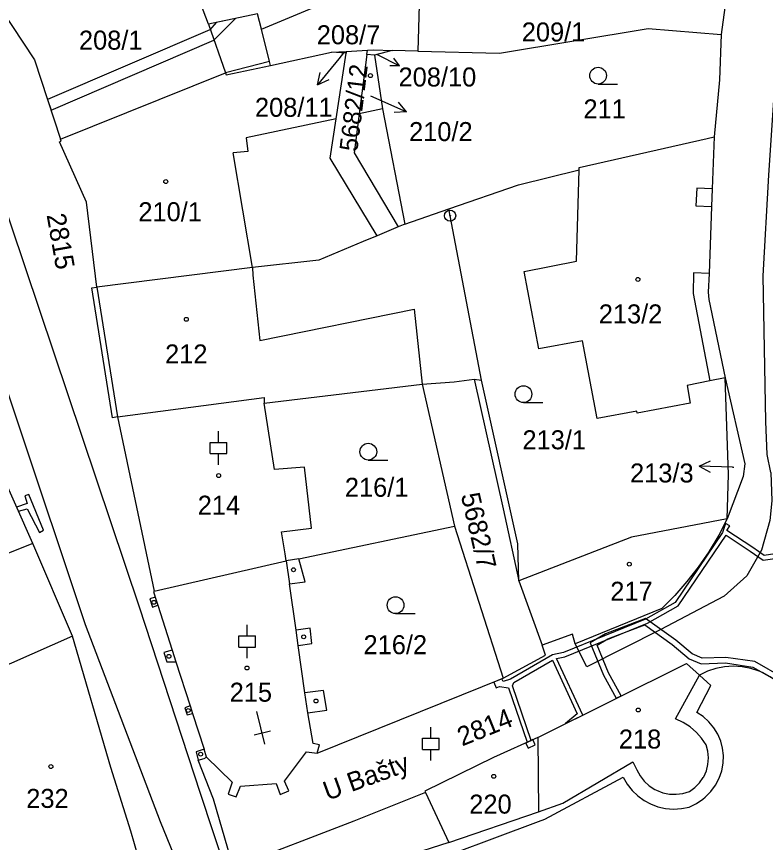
# Model space of a CAD drawing. Extents: x -644096 to -634268, y -1141430 to -1133463.
# Drawn here: x -639115.5 to -639048.5, y -1138535.1 to -1138461.3 of the extents above; entities that cross this region are included whole.
import ezdxf

# ---------------------------------------------------------------- set-up
doc = ezdxf.new("R2010")
doc.units = 0
for name, color, linetype in [('_CIVIL_CONSTRUCTION', 7, 'Continuous'), ('B_Hranice _3D', 7, 'Continuous'), ('M_Svah_Nasyp', 7, 'Continuous'), ('M_Svah_Zarez', 7, 'Continuous'), ('svrsek_osa_sjezdy', 7, 'Continuous'), ('svrsek_osa_terminal_VRT', 7, 'Continuous'), ('svrsek_osa_VRT', 7, 'Continuous'), ('svrsek_popisy_VRT', 7, 'Continuous'), ('terminal_VRT', 7, 'Continuous')]:
    doc.layers.add(name, color=color, linetype=linetype)

msp = doc.modelspace()

# ---------------------------------------------------------------- linework, layer by layer
at = {"layer": '_CIVIL_CONSTRUCTION'}
for radius in [0.5, 0.0303]:
    msp.add_circle((-639076.72, -1138479.08), radius, dxfattribs=at)
at = {"layer": 'B_Hranice _3D'}
for points in [[(-639112.75, -1138468.69), (-639112.43, -1138469.63), (-639097.88, -1138463.39), (-639095.94, -1138461.44), (-639097.65, -1138461.81), (-639098.22, -1138462.45)], [(-639113.48, -1138507.42), (-639113.12, -1138507.22), (-639114.41, -1138504.01), (-639114.79, -1138504.13), (-639114.57, -1138504.82), (-639115.52, -1138505.14), (-639115.35, -1138505.51), (-639114.58, -1138505.31)], [(-639069.75, -1138526.7), (-639069.12, -1138526.4), (-639069.33, -1138525.95), (-639069.96, -1138526.25)]]:
    msp.add_lwpolyline(points, close=True, dxfattribs=at)
for points in [[(-639046.89, -1138509.22), (-639048.61, -1138509.48), (-639049.64, -1138508.75), (-639051.95, -1138507.23), (-639051.68, -1138506.83), (-639052.08, -1138506.62), (-639052.36, -1138507.42), (-639056.58, -1138513.68), (-639059.23, -1138515.18), (-639066.58, -1138518.16), (-639067.55, -1138518.37), (-639071.33, -1138520.55), (-639071.98, -1138520.76), (-639072.08, -1138520.51), (-639072.82, -1138520.8), (-639072.61, -1138521.32), (-639072.3, -1138521.2), (-639071.49, -1138521.3), (-639069.82, -1138526.18), (-639069.46, -1138526.02), (-639071.14, -1138521.12), (-639071.01, -1138520.83), (-639067.57, -1138518.84), (-639065.34, -1138523.63), (-639066.39, -1138524.51), (-639064.86, -1138523.75), (-639067.19, -1138518.7), (-639066.46, -1138518.54), (-639059.05, -1138515.54), (-639056.3, -1138513.98), (-639052.03, -1138507.66), (-639049.86, -1138509.09), (-639048.71, -1138509.9), (-639046.83, -1138509.62)], [(-639046.87, -1138520.45), (-639049.46, -1138518.96), (-639052.06, -1138518.59), (-639054.17, -1138518.66), (-639055.05, -1138518.28), (-639056.53, -1138517.04), (-639059.25, -1138515.12), (-639062.82, -1138516.47), (-639064.19, -1138517.28), (-639062.99, -1138520.17), (-639061.85, -1138522.25), (-639061.41, -1138522.03), (-639062.54, -1138519.96), (-639063.57, -1138517.49), (-639062.6, -1138516.92), (-639059.31, -1138515.68), (-639056.85, -1138517.44), (-639055.32, -1138518.72), (-639054.27, -1138519.16), (-639052.08, -1138519.09), (-639049.63, -1138519.45), (-639047.2, -1138520.84)]]:
    msp.add_lwpolyline(points, dxfattribs=at)
at = {"layer": 'M_Svah_Nasyp'}
for p, q in [((-639093.61, -1138462.39), (-639086.32, -1138459.35)), ((-639098.35, -1138461.96), (-639096.83, -1138466.3)), ((-639092.89, -1138465.3), (-639096.83, -1138466.3)), ((-639082.77, -1138469.52), (-639084.86, -1138469.96)), ((-639086.93, -1138470.4), (-639094.97, -1138472.1)), ((-639094.97, -1138472.1), (-639094.83, -1138473.33)), ((-639094.83, -1138473.33), (-639096.13, -1138473.45)), ((-639094.4, -1138483.71), (-639096.13, -1138473.45)), ((-639054.64, -1138476.63), (-639054.72, -1138478.2)), ((-639053.26, -1138476.68), (-639054.64, -1138476.63)), ((-639054.72, -1138478.2), (-639053.32, -1138478.25)), ((-639094.4, -1138483.71), (-639094.39, -1138484.4)), ((-639054.95, -1138484.19), (-639054.97, -1138486.05)), ((-639053.55, -1138484.26), (-639054.95, -1138484.19)), ((-639094.39, -1138484.4), (-639093.74, -1138490.24)), ((-639108.79, -1138485.53), (-639108.33, -1138485.46)), ((-639106.94, -1138497.15), (-639108.79, -1138485.53)), ((-639054.97, -1138486.05), (-639053.48, -1138493.86)), ((-639093.74, -1138490.24), (-639079.94, -1138487.45)), ((-639079.94, -1138487.45), (-639079.21, -1138494.15)), ((-639074.57, -1138493.71), (-639073.92, -1138493.78)), ((-639106.48, -1138497.08), (-639106.94, -1138497.15)), ((-639091.39, -1138509.94), (-639091.1, -1138512.02)), ((-639103.12, -1138513.19), (-639102.89, -1138513.92)), ((-639090.32, -1138517.53), (-639090.51, -1138516.14)), ((-639101.59, -1138517.95), (-639101.26, -1138518.98)), ((-639089.46, -1138523.56), (-639089.71, -1138521.77)), ((-639099.99, -1138522.92), (-639099.77, -1138523.61)), ((-639098.51, -1138527.51), (-639098.74, -1138526.8))]:
    msp.add_line(p, q, dxfattribs=at)
at = {"layer": 'M_Svah_Zarez'}
for p, q in [((-639093.294, -1138526.341), (-639094.02, -1138523.43)), ((-639092.808, -1138525.188), (-639094.265, -1138525.551))]:
    msp.add_line(p, q, dxfattribs=at)
for centre in [(-639083.857, -1138466.549), (-639102.167, -1138476.029), (-639059.917, -1138484.779), (-639100.327, -1138488.349), (-639097.437, -1138502.329), (-639060.687, -1138510.249), (-639090.737, -1138510.749), (-639103.227, -1138513.669), (-639089.827, -1138516.749), (-639101.887, -1138518.499), (-639094.897, -1138519.539), (-639088.727, -1138522.489), (-639100.157, -1138523.339), (-639059.887, -1138523.299), (-639099.047, -1138527.249), (-639112.447, -1138528.359), (-639072.817, -1138529.229)]:
    msp.add_circle(centre, 0.175, dxfattribs=at)
at = {"layer": 'svrsek_osa_sjezdy'}
for p, q in [((-639063.483, -1138467.3), (-639061.733, -1138467.3)), ((-639070.163, -1138495.79), (-639068.413, -1138495.79)), ((-639097.45, -1138499.361), (-639097.45, -1138498.36)), ((-639098.201, -1138499.361), (-639096.699, -1138499.361)), ((-639098.201, -1138500.362), (-639098.201, -1138499.361)), ((-639096.699, -1138500.362), (-639096.699, -1138499.361)), ((-639098.201, -1138500.362), (-639096.699, -1138500.362)), ((-639097.45, -1138501.36), (-639097.45, -1138500.362)), ((-639084.043, -1138500.94), (-639082.293, -1138500.94)), ((-639081.603, -1138514.67), (-639079.853, -1138514.67)), ((-639094.89, -1138516.671), (-639094.89, -1138515.67)), ((-639095.641, -1138516.671), (-639094.139, -1138516.671)), ((-639095.641, -1138517.672), (-639095.641, -1138516.671)), ((-639094.139, -1138517.672), (-639094.139, -1138516.671)), ((-639095.641, -1138517.672), (-639094.139, -1138517.672)), ((-639094.89, -1138518.67), (-639094.89, -1138517.672)), ((-639078.45, -1138525.821), (-639078.45, -1138524.82)), ((-639079.201, -1138525.821), (-639077.699, -1138525.821)), ((-639079.201, -1138526.822), (-639079.201, -1138525.821)), ((-639077.699, -1138526.822), (-639077.699, -1138525.821)), ((-639079.201, -1138526.822), (-639077.699, -1138526.822)), ((-639078.45, -1138527.82), (-639078.45, -1138526.822))]:
    msp.add_line(p, q, dxfattribs=at)
for centre in [(-639063.483, -1138466.55), (-639070.163, -1138495.04), (-639084.043, -1138500.19), (-639081.603, -1138513.92)]:
    msp.add_circle(centre, 0.75, dxfattribs=at)
at = {"layer": 'svrsek_osa_terminal_VRT'}
msp.add_arc((-642050.261, -1145189.597), 8802.25, 41.4131519, 75.3170489, dxfattribs=at)
at = {"layer": 'svrsek_popisy_VRT'}
for p, q in [((-639086.69, -1138465.04), (-639088.579, -1138467.372)), ((-639086.26, -1138464.5), (-639086.69, -1138465.04)), ((-639083.3, -1138464.62), (-639081.241, -1138465.669)), ((-639081.241, -1138465.669), (-639081.753, -1138464.975)), ((-639081.241, -1138465.669), (-639082.103, -1138465.663)), ((-639088.579, -1138467.372), (-639088.337, -1138466.279)), ((-639088.579, -1138467.372), (-639087.559, -1138466.909)), ((-639083.85, -1138468.35), (-639083.36, -1138468.57)), ((-639083.36, -1138468.57), (-639080.618, -1138469.791)), ((-639080.618, -1138469.791), (-639081.33, -1138468.926)), ((-639080.618, -1138469.791), (-639081.737, -1138469.841)), ((-639054.439, -1138501.475), (-639053.421, -1138501.01)), ((-639051.44, -1138501.58), (-639054.439, -1138501.475)), ((-639054.439, -1138501.475), (-639053.456, -1138502.011)), ((-639051.44, -1138501.58), (-639051.33, -1138501.58))]:
    msp.add_line(p, q, dxfattribs=at)
at = {"layer": 'terminal_VRT'}
for p, q in [((-639052.04, -1138459.8), (-639052.47, -1138462.88)), ((-639087.35, -1138464.45), (-639086.01, -1138464.38)), ((-639086.01, -1138464.38), (-639086.03, -1138464.54)), ((-639086.01, -1138464.38), (-639084.13, -1138464.28)), ((-639084.18, -1138464.66), (-639084.13, -1138464.28)), ((-639079.6, -1138464.36), (-639081.88, -1138464.3)), ((-639092.81, -1138465.63), (-639087.35, -1138464.45)), ((-639086.03, -1138464.54), (-639087.35, -1138464.45)), ((-639083.5, -1138464.71), (-639084.18, -1138464.66)), ((-639108.33, -1138485.46), (-639109.25, -1138477.87)), ((-639080.76, -1138479.84), (-639076.84, -1138478.48)), ((-639080.76, -1138479.84), (-639081.37, -1138480.09)), ((-639081.37, -1138480.09), (-639083.25, -1138480.88)), ((-639108.33, -1138485.46), (-639106.48, -1138497.08)), ((-639093.36, -1138495.84), (-639079.21, -1138494.15)), ((-639079.21, -1138494.15), (-639076.32, -1138506.86)), ((-639114.06, -1138508.41), (-639119.17, -1138496.94)), ((-639106.48, -1138497.08), (-639103.22, -1138512.67)), ((-639090.26, -1138509.78), (-639076.32, -1138506.86)), ((-639076.32, -1138506.86), (-639071.97, -1138520.46)), ((-639110.51, -1138516.7), (-639114.06, -1138508.41)), ((-639103.22, -1138512.67), (-639091.39, -1138509.94)), ((-639090.26, -1138509.78), (-639091.39, -1138509.94)), ((-639070.58, -1138511.73), (-639068.49, -1138517.51)), ((-639103.22, -1138512.67), (-639103.28, -1138512.69)), ((-639103.59, -1138513.36), (-639103.36, -1138514.1)), ((-639057.79, -1138514.22), (-639065.53, -1138517.37)), ((-639102.34, -1138518.16), (-639102.08, -1138518.98)), ((-639088.63, -1138527.17), (-639071.97, -1138520.46)), ((-639056.54, -1138524.1), (-639054.42, -1138520.17)), ((-639100.46, -1138523.11), (-639100.25, -1138523.73)), ((-639068.88, -1138525.75), (-639068.81, -1138532.42)), ((-639099.28, -1138527.77), (-639098.72, -1138527.63)), ((-639078.94, -1138530.68), (-639076.84, -1138535.14)), ((-639076.84, -1138535.14), (-639068.81, -1138532.42))]:
    msp.add_line(p, q, dxfattribs=at)
for points in [[(-639048.03, -1138502.06), (-639048.34, -1138500.45), (-639048.48, -1138497.48), (-639048.71, -1138484.47), (-639048.2, -1138475.46), (-639047.02, -1138457.51), (-639046.34, -1138452.19), (-639047.17, -1138450.08), (-639048.13, -1138445.2), (-639047.6, -1138431.23), (-639046.74, -1138415.22), (-639046.54, -1138412.7), (-639045.09, -1138408.02), (-639045.2, -1138391.91), (-639044.98, -1138390.78), (-639044.82, -1138388.68), (-639044.86, -1138387.15), (-639045.19, -1138382.88), (-639045.86, -1138376.07), (-639048.03, -1138354.16), (-639048.85, -1138349.54), (-639050.47, -1138342.42), (-639053.92, -1138330.19)], [(-639152.54, -1138417.38), (-639131.74, -1138449.91), (-639121.67, -1138466.3), (-639119.46, -1138471.02), (-639117.34, -1138476.07), (-639104.54, -1138514.08), (-639099.1, -1138530.75), (-639096.82, -1138537.6), (-639095.45, -1138541.57), (-639095.1, -1138542.48), (-639094.39, -1138544.34)], [(-639155.55, -1138421.99), (-639135.92, -1138452.69), (-639125.92, -1138469.13), (-639123.68, -1138473.83), (-639121.67, -1138478.95), (-639109.38, -1138515.65), (-639102.68, -1138533.28), (-639095.98, -1138549.64)], [(-639093.95, -1138461.01), (-639098.35, -1138461.96), (-639100.18, -1138457.05)], [(-639117.93, -1138459.04), (-639113.91, -1138465.13), (-639111.59, -1138472.23)], [(-639080.56, -1138459.21), (-639079.47, -1138459.18), (-639079.6, -1138464.36)], [(-639092.81, -1138465.63), (-639092.89, -1138465.3), (-639093.61, -1138462.39), (-639093.95, -1138461.01)], [(-639079.6, -1138464.36), (-639072.29, -1138464.55), (-639059.01, -1138462.34), (-639052.47, -1138462.88)], [(-639052.47, -1138462.88), (-639052.61, -1138466.92), (-639053.09, -1138472.03)], [(-639084.13, -1138464.28), (-639083.57, -1138464.25), (-639081.88, -1138464.3)], [(-639081.88, -1138464.3), (-639082.37, -1138464.42), (-639083.5, -1138464.71)], [(-639083.25, -1138480.88), (-639087.47, -1138473.93), (-639086.93, -1138470.4), (-639086.03, -1138464.54)], [(-639084.18, -1138464.66), (-639084.86, -1138469.96), (-639085.32, -1138473.47), (-639081.37, -1138480.09)], [(-639083.5, -1138464.71), (-639082.77, -1138469.52), (-639080.76, -1138479.84)], [(-639111.59, -1138472.23), (-639096.83, -1138466.3), (-639096.76, -1138466.49), (-639092.81, -1138465.63)], [(-639109.25, -1138477.87), (-639111.69, -1138472.48), (-639111.52, -1138472.4), (-639111.59, -1138472.23)], [(-639065.18, -1138474.98), (-639065.17, -1138474.78), (-639053.72, -1138472.17), (-639053.09, -1138472.03)], [(-639053.09, -1138472.03), (-639053.26, -1138476.68), (-639053.32, -1138478.25), (-639053.55, -1138484.26), (-639053.62, -1138485.93), (-639053.57, -1138486.58), (-639052.12, -1138493.58)], [(-639076.84, -1138478.48), (-639070.6, -1138476.32), (-639065.18, -1138474.98)], [(-639052.12, -1138493.58), (-639053.48, -1138493.86), (-639055.51, -1138494.28), (-639055.24, -1138495.85), (-639059.97, -1138496.75), (-639060.01, -1138496.55), (-639063.57, -1138497.23), (-639064.89, -1138490.28), (-639068.78, -1138490.99), (-639070.1, -1138484.07), (-639065.42, -1138483.14), (-639065.18, -1138474.98)], [(-639070.58, -1138511.73), (-639070.67, -1138508.42), (-639073.92, -1138493.78), (-639076.72, -1138479.08), (-639076.84, -1138478.48)], [(-639083.25, -1138480.88), (-639084.51, -1138481.4), (-639088.48, -1138483.05), (-639094.4, -1138483.71), (-639108.33, -1138485.46)], [(-639079.21, -1138494.15), (-639076.36, -1138493.94), (-639074.57, -1138493.71), (-639071.97, -1138505.3), (-639070.58, -1138511.73)], [(-639052.12, -1138493.58), (-639050.36, -1138501.28), (-639050.51, -1138502.42), (-639051.92, -1138506.19)], [(-639051.92, -1138506.19), (-639051.81, -1138502.24), (-639052.12, -1138493.58)], [(-639106.48, -1138497.08), (-639093.35, -1138495.35), (-639093.36, -1138495.84)], [(-639091.39, -1138509.94), (-639091.48, -1138509.34), (-639091.8, -1138507.35), (-639089.14, -1138507.02), (-639089.76, -1138501.56), (-639092.45, -1138501.78), (-639093.36, -1138495.84)], [(-639048.03, -1138502.06), (-639047.93, -1138504.58), (-639048.1, -1138506.33), (-639048.87, -1138509.01), (-639050.18, -1138511.28), (-639052.2, -1138513.11), (-639057.94, -1138516.13), (-639064.49, -1138519.44), (-639065.53, -1138517.37)], [(-639051.92, -1138506.19), (-639060.48, -1138507.84), (-639070.58, -1138511.73)], [(-639051.92, -1138506.19), (-639052.68, -1138507.657), (-639053.528, -1138509.074), (-639053.576, -1138509.15), (-639054.512, -1138510.511), (-639055.529, -1138511.813), (-639056.623, -1138513.05), (-639057.79, -1138514.22)], [(-639114.06, -1138508.41), (-639127.84, -1138513.88), (-639130.74, -1138515.17), (-639136.05, -1138518.27), (-639138.38, -1138519.49)], [(-639088.63, -1138527.17), (-639088.41, -1138526.4), (-639088.98, -1138526.3), (-639089.46, -1138523.56), (-639087.75, -1138523.32), (-639088.05, -1138521.54), (-639089.71, -1138521.77), (-639090.32, -1138517.53), (-639089.11, -1138517.36), (-639089.24, -1138515.97), (-639090.51, -1138516.14), (-639091.1, -1138512.02), (-639089.68, -1138511.82), (-639090.26, -1138509.78)], [(-639103.28, -1138512.69), (-639103.12, -1138513.19), (-639103.59, -1138513.36)], [(-639103.36, -1138514.1), (-639102.89, -1138513.92), (-639101.59, -1138517.95), (-639102.34, -1138518.16)], [(-639110.51, -1138516.7), (-639126.66, -1138523.83), (-639126.6, -1138523.97), (-639130.7, -1138526.22), (-639130.52, -1138526.66), (-639131.74, -1138527.43), (-639135.83, -1138530), (-639136, -1138529.74)], [(-639103.86, -1138538.6), (-639104.31, -1138537.52), (-639105.28, -1138534.13), (-639107.07, -1138528.44), (-639110.51, -1138516.7)], [(-639065.53, -1138517.37), (-639065.78, -1138516.51), (-639068.49, -1138517.51)], [(-639071.97, -1138520.46), (-639068.18, -1138518.38), (-639068.49, -1138517.51)], [(-639102.08, -1138518.98), (-639101.26, -1138518.98), (-639099.99, -1138522.92), (-639100.46, -1138523.11)], [(-639068.88, -1138525.75), (-639055.56, -1138519.13), (-639054.42, -1138520.17)], [(-639045.56, -1138523.31), (-639045.903, -1138522.596), (-639046.333, -1138521.93), (-639046.844, -1138521.324), (-639047.427, -1138520.787), (-639048.073, -1138520.328), (-639048.771, -1138519.954), (-639049.059, -1138519.832), (-639049.812, -1138519.585), (-639050.59, -1138519.436), (-639051.381, -1138519.386), (-639052.172, -1138519.436), (-639052.95, -1138519.585), (-639053.703, -1138519.832), (-639054.42, -1138520.17)], [(-639054.64, -1138523.51), (-639053.4, -1138521.1), (-639053.71, -1138520.82), (-639054.42, -1138520.17)], [(-639061.23, -1138529.31), (-639060.874, -1138529.927), (-639060.434, -1138530.488), (-639059.921, -1138530.982), (-639059.344, -1138531.399), (-639058.8, -1138531.692), (-639058.135, -1138531.945), (-639057.44, -1138532.103), (-639056.73, -1138532.162), (-639056.018, -1138532.121), (-639055.32, -1138531.98), (-639054.685, -1138531.668), (-639054.101, -1138531.269), (-639053.898, -1138531.1), (-639053.402, -1138530.595), (-639052.981, -1138530.026), (-639052.645, -1138529.404), (-639052.4, -1138528.74), (-639052.282, -1138528.065), (-639052.263, -1138527.38), (-639052.344, -1138526.7), (-639052.504, -1138526.095), (-639052.77, -1138525.463), (-639053.125, -1138524.877), (-639053.562, -1138524.349), (-639054.07, -1138523.89), (-639054.64, -1138523.51)], [(-639100.25, -1138523.73), (-639099.77, -1138523.61), (-639098.74, -1138526.8)], [(-639060, -1138528.65), (-639059.715, -1138529.182), (-639059.346, -1138529.659), (-639058.904, -1138530.068), (-639058.4, -1138530.399), (-639058.241, -1138530.481), (-639057.678, -1138530.696), (-639057.087, -1138530.816), (-639056.484, -1138530.836), (-639055.887, -1138530.757), (-639055.31, -1138530.58), (-639054.83, -1138530.24), (-639054.415, -1138529.824), (-639054.076, -1138529.344), (-639054.032, -1138529.266), (-639053.793, -1138528.729), (-639053.648, -1138528.159), (-639053.603, -1138527.573), (-639053.657, -1138526.988), (-639053.81, -1138526.42), (-639054.227, -1138525.81), (-639054.689, -1138525.295), (-639055.25, -1138524.814), (-639055.871, -1138524.413), (-639056.54, -1138524.1)], [(-639068.88, -1138525.75), (-639072.83, -1138527.56), (-639078.98, -1138530.57), (-639078.94, -1138530.68)], [(-639098.74, -1138526.8), (-639099.46, -1138527.04), (-639099.28, -1138527.77)], [(-639096.24, -1138529.75), (-639096.58, -1138530.83), (-639095.88, -1138531.05), (-639095.48, -1138530.12), (-639092.28, -1138529.87), (-639091.92, -1138530.85), (-639091.16, -1138530.54), (-639091.53, -1138529.65), (-639089.57, -1138527.03), (-639088.63, -1138527.17)], [(-639096.06, -1138537.35), (-639096.34, -1138536.62), (-639097.89, -1138531.26), (-639099.28, -1138527.77)], [(-639098.72, -1138527.63), (-639098.51, -1138527.51), (-639096.24, -1138529.75)], [(-639068.81, -1138532.42), (-639066.65, -1138531.63), (-639060.37, -1138527.94), (-639060, -1138528.65)], [(-639080.31, -1138537.55), (-639068.8, -1138533.27), (-639068.24, -1138533.06), (-639061.23, -1138529.31)], [(-639078.94, -1138530.68), (-639085.33, -1138533.25), (-639096.06, -1138537.35)], [(-639076.84, -1138535.14), (-639080.73, -1138536.4), (-639083.65, -1138537.92)]]:
    msp.add_lwpolyline(points, dxfattribs=at)

# ---------------------------------------------------------------- texts
at = {"layer": 'svrsek_osa_VRT'}
for s, p in [('208/7', (-639088.656, -1138463.745)), ('209/1', (-639070.31, -1138463.495)), ('208/1', (-639109.936, -1138464.225)), ('208/10', (-639081.336, -1138467.522)), ('208/11', (-639094.186, -1138470.235)), ('211', (-639064.79, -1138470.375)), ('210/2', (-639080.396, -1138472.405)), ('210/1', (-639104.62, -1138479.575)), ('213/2', (-639063.42, -1138488.715)), ('212', (-639102.23, -1138492.295)), ('213/1', (-639070.25, -1138499.975)), ('213/3', (-639060.622, -1138502.945)), ('216/1', (-639086.14, -1138504.225)), ('214', (-639099.31, -1138505.825)), ('217', (-639062.39, -1138513.525)), ('216/2', (-639084.47, -1138518.305)), ('215', (-639096.45, -1138522.555)), ('218', (-639061.62, -1138526.745)), ('232', (-639114.65, -1138532.055)), ('220', (-639075.01, -1138532.565))]:
    msp.add_text(s, height=1.7, dxfattribs=at).set_placement(p)
for s, height, rotation, p in [('5682/12', 1.615, 83, (-639085.033, -1138473.392)), ('2815', 1.7, 280, (-639112.838, -1138479.013)), ('5682/7', 1.7, 283, (-639075.774, -1138504.065)), ('2814', 1.7, 22, (-639075.65, -1138526.564))]:
    msp.add_text(s, height=height, rotation=rotation, dxfattribs=at).set_placement(p)
at = {"layer": 'svrsek_popisy_VRT'}
msp.add_text('U Bašty', height=1.7, rotation=20, dxfattribs=at).set_placement((-639087.7, -1138531.421))

doc.saveas('drawing.dxf')
